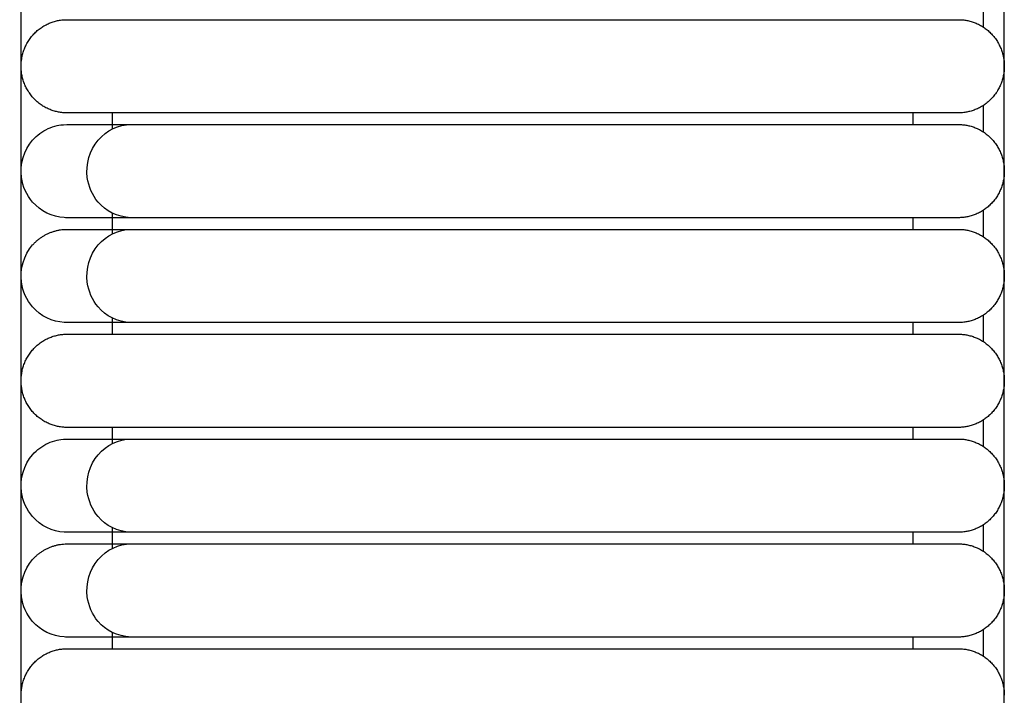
# Model space of a CAD drawing. Header units: millimetres. Extents: x -31695 to -19845, y -5614 to 7253.
# Tile 355 of 432: x -25814 to -25771, y 5231 to 5260. Entities that reach past the tile are written whole.
import ezdxf

# ---------------------------------------------------------------- set-up
doc = ezdxf.new("R2010")
doc.units = ezdxf.units.MM
doc.layers.add('2d', color=7, linetype='Continuous', true_color=0x000000)

msp = doc.modelspace()

# ---------------------------------------------------------------- linework, layer by layer
at = {"layer": '2d', "linetype": 'Continuous', "lineweight": -3}
for points, degree in [([(-25813.959, 4677.247), (-25813.959, 5052.785), (-25813.959, 5428.322)], 2), ([(-25771.146, 4697.546), (-25771.146, 5052.785), (-25771.146, 5408.023)], 2), ([(-25772.072, 5261.168), (-25772.072, 5260.789), (-25772.072, 5260.41), (-25772.072, 5260.031)], 3), ([(-25797.57, 5260.345), (-25788.838, 5260.345), (-25780.107, 5260.345)], 2), ([(-25809.977, 5255.585), (-25809.977, 5255.935), (-25809.977, 5256.286)], 2), ([(-25780.107, 5256.286), (-25788.838, 5256.286), (-25797.57, 5256.286)], 2), ([(-25775.129, 5256.286), (-25775.129, 5256.032), (-25775.129, 5255.778)], 2), ([(-25772.072, 5256.6), (-25772.072, 5256.222), (-25772.072, 5255.843), (-25772.072, 5255.463)], 3), ([(-25797.57, 5255.778), (-25788.838, 5255.778), (-25780.107, 5255.778)], 2), ([(-25772.072, 5252.033), (-25772.072, 5251.654), (-25772.072, 5251.275), (-25772.072, 5250.896)], 3), ([(-25811.974, 5251.718), (-25812.009, 5251.719), (-25812.043, 5251.72), (-25812.077, 5251.721)], 3), ([(-25811.967, 5251.718), (-25811.967, 5251.718), (-25811.967, 5251.718), (-25811.967, 5251.718)], 3), ([(-25811.676, 5251.718), (-25811.864, 5251.718), (-25811.962, 5251.718), (-25811.967, 5251.718)], 3), ([(-25809.977, 5251.018), (-25809.977, 5251.464), (-25809.977, 5251.91)], 2), ([(-25797.57, 5251.718), (-25798.436, 5251.718), (-25799.306, 5251.718), (-25800.158, 5251.718)], 3), ([(-25780.107, 5251.718), (-25788.838, 5251.718), (-25797.57, 5251.718)], 2), ([(-25775.129, 5251.718), (-25775.129, 5251.464), (-25775.129, 5251.211)], 2), ([(-25812.653, 5251.084), (-25812.609, 5251.099), (-25812.564, 5251.114), (-25812.52, 5251.129)], 3), ([(-25812.52, 5251.129), (-25812.475, 5251.141), (-25812.43, 5251.153), (-25812.385, 5251.164)], 3), ([(-25812.385, 5251.164), (-25812.339, 5251.173), (-25812.293, 5251.181), (-25812.247, 5251.19)], 3), ([(-25812.247, 5251.19), (-25812.201, 5251.195), (-25812.154, 5251.2), (-25812.108, 5251.205)], 3), ([(-25812.108, 5251.205), (-25812.061, 5251.207), (-25812.015, 5251.209), (-25811.968, 5251.211)], 3), ([(-25797.57, 5251.211), (-25788.838, 5251.211), (-25780.107, 5251.211)], 2), ([(-25813.359, 5250.633), (-25813.324, 5250.665), (-25813.29, 5250.697), (-25813.255, 5250.729)], 3), ([(-25813.255, 5250.729), (-25813.219, 5250.758), (-25813.182, 5250.787), (-25813.145, 5250.816)], 3), ([(-25813.145, 5250.816), (-25813.106, 5250.843), (-25813.068, 5250.87), (-25813.029, 5250.896)], 3), ([(-25813.029, 5250.896), (-25812.989, 5250.92), (-25812.948, 5250.944), (-25812.908, 5250.968)], 3), ([(-25812.908, 5250.968), (-25812.866, 5250.988), (-25812.824, 5251.009), (-25812.782, 5251.03)], 3), ([(-25812.782, 5251.03), (-25812.739, 5251.048), (-25812.696, 5251.066), (-25812.653, 5251.084)], 3), ([(-25813.456, 5250.53), (-25813.424, 5250.564), (-25813.391, 5250.599), (-25813.359, 5250.633)], 3), ([(-25809.977, 5246.643), (-25809.977, 5246.993), (-25809.977, 5247.343)], 2), ([(-25772.072, 5247.466), (-25772.072, 5247.087), (-25772.072, 5246.708), (-25772.072, 5246.328)], 3), ([(-25811.974, 5247.151), (-25812.009, 5247.152), (-25812.043, 5247.153), (-25812.077, 5247.154)], 3), ([(-25811.676, 5247.151), (-25811.864, 5247.151), (-25811.962, 5247.151), (-25811.967, 5247.151)], 3), ([(-25797.57, 5247.151), (-25798.436, 5247.151), (-25799.306, 5247.151), (-25800.158, 5247.151)], 3), ([(-25780.107, 5247.151), (-25788.838, 5247.151), (-25797.57, 5247.151)], 2), ([(-25775.129, 5247.151), (-25775.129, 5246.897), (-25775.129, 5246.643)], 2), ([(-25797.57, 5246.643), (-25788.838, 5246.643), (-25780.107, 5246.643)], 2), ([(-25809.977, 5242.076), (-25809.977, 5242.33), (-25809.977, 5242.583)], 2), ([(-25780.107, 5242.583), (-25788.838, 5242.583), (-25797.57, 5242.583)], 2), ([(-25775.129, 5242.583), (-25775.129, 5242.33), (-25775.129, 5242.076)], 2), ([(-25772.072, 5242.898), (-25772.072, 5242.52), (-25772.072, 5242.141), (-25772.072, 5241.761)], 3), ([(-25809.977, 5241.883), (-25809.977, 5241.98), (-25809.977, 5242.076)], 2), ([(-25797.57, 5242.076), (-25788.838, 5242.076), (-25780.107, 5242.076)], 2), ([(-25772.072, 5238.331), (-25772.072, 5237.952), (-25772.072, 5237.573), (-25772.072, 5237.194)], 3), ([(-25811.974, 5238.016), (-25812.009, 5238.017), (-25812.043, 5238.018), (-25812.077, 5238.019)], 3), ([(-25811.676, 5238.016), (-25811.864, 5238.016), (-25811.962, 5238.016), (-25811.967, 5238.016)], 3), ([(-25809.977, 5237.316), (-25809.977, 5237.762), (-25809.977, 5238.208)], 2), ([(-25797.57, 5238.016), (-25798.436, 5238.016), (-25799.306, 5238.016), (-25800.158, 5238.016)], 3), ([(-25780.107, 5238.016), (-25788.838, 5238.016), (-25797.57, 5238.016)], 2), ([(-25775.129, 5238.016), (-25775.129, 5237.762), (-25775.129, 5237.509)], 2), ([(-25812.653, 5237.382), (-25812.609, 5237.397), (-25812.564, 5237.412), (-25812.52, 5237.427)], 3), ([(-25812.52, 5237.427), (-25812.475, 5237.439), (-25812.43, 5237.45), (-25812.385, 5237.462)], 3), ([(-25812.385, 5237.462), (-25812.339, 5237.471), (-25812.293, 5237.479), (-25812.247, 5237.488)], 3), ([(-25812.247, 5237.488), (-25812.201, 5237.493), (-25812.154, 5237.498), (-25812.108, 5237.503)], 3), ([(-25812.108, 5237.503), (-25812.061, 5237.505), (-25812.015, 5237.507), (-25811.968, 5237.509)], 3), ([(-25797.57, 5237.509), (-25788.838, 5237.509), (-25780.107, 5237.509)], 2), ([(-25813.359, 5236.931), (-25813.324, 5236.963), (-25813.29, 5236.995), (-25813.255, 5237.027)], 3), ([(-25813.255, 5237.027), (-25813.219, 5237.056), (-25813.182, 5237.085), (-25813.145, 5237.114)], 3), ([(-25813.145, 5237.114), (-25813.106, 5237.141), (-25813.068, 5237.167), (-25813.029, 5237.194)], 3), ([(-25813.029, 5237.194), (-25812.989, 5237.218), (-25812.948, 5237.242), (-25812.908, 5237.265)], 3), ([(-25812.908, 5237.265), (-25812.866, 5237.286), (-25812.824, 5237.307), (-25812.782, 5237.328)], 3), ([(-25812.782, 5237.328), (-25812.739, 5237.346), (-25812.696, 5237.364), (-25812.653, 5237.382)], 3), ([(-25813.456, 5236.828), (-25813.424, 5236.862), (-25813.391, 5236.897), (-25813.359, 5236.931)], 3), ([(-25809.977, 5232.941), (-25809.977, 5233.291), (-25809.977, 5233.641)], 2), ([(-25772.072, 5233.764), (-25772.072, 5233.385), (-25772.072, 5233.006), (-25772.072, 5232.626)], 3), ([(-25811.974, 5233.449), (-25812.009, 5233.45), (-25812.043, 5233.451), (-25812.077, 5233.452)], 3), ([(-25811.676, 5233.449), (-25811.864, 5233.449), (-25811.962, 5233.449), (-25811.967, 5233.449)], 3), ([(-25797.57, 5233.449), (-25798.436, 5233.449), (-25799.306, 5233.449), (-25800.158, 5233.449)], 3), ([(-25780.107, 5233.449), (-25788.838, 5233.449), (-25797.57, 5233.449)], 2), ([(-25775.129, 5233.449), (-25775.129, 5233.195), (-25775.129, 5232.941)], 2), ([(-25797.57, 5232.941), (-25788.838, 5232.941), (-25780.107, 5232.941)], 2)]:
    msp.add_open_spline(points, degree=degree, dxfattribs=at)
for points, weights in [([(-25813.959, 5258.315), (-25813.959, 5260.345), (-25811.968, 5260.345)], [0.999999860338, 0.707106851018, 1]), ([(-25811.968, 5260.345), (-25811.968, 5260.345), (-25809.161, 5260.345)], [1, 0.951503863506, 0.919067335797]), ([(-25773.137, 5260.345), (-25771.146, 5260.345), (-25771.146, 5258.315)], [1, 0.707106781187, 1]), ([(-25811.968, 5256.286), (-25813.959, 5256.286), (-25813.959, 5258.315)], [0.999999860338, 0.707106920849, 0.999999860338]), ([(-25771.146, 5258.315), (-25771.146, 5256.286), (-25773.137, 5256.286)], [1, 0.707106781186, 1]), ([(-25809.161, 5256.286), (-25811.968, 5256.286), (-25811.968, 5256.286)], [0.919067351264, 0.951503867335, 0.999999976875]), ([(-25773.137, 5255.778), (-25771.146, 5255.778), (-25771.146, 5253.748)], [0.999999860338, 0.707106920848, 0.999999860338]), ([(-25771.146, 5253.748), (-25771.146, 5251.718), (-25773.137, 5251.718)], [0.999999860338, 0.707106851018, 1]), ([(-25773.137, 5251.211), (-25771.146, 5251.211), (-25771.146, 5249.181)], [1, 0.707106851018, 0.999999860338]), ([(-25813.959, 5244.613), (-25813.959, 5246.643), (-25811.968, 5246.643)], [0.999999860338, 0.707106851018, 1]), ([(-25811.968, 5246.643), (-25811.968, 5246.643), (-25809.161, 5246.643)], [1, 0.951503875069, 0.919067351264]), ([(-25773.137, 5246.643), (-25771.146, 5246.643), (-25771.146, 5244.613)], [0.999999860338, 0.707106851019, 1]), ([(-25811.968, 5242.583), (-25813.959, 5242.583), (-25813.959, 5244.613)], [1, 0.707106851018, 0.999999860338]), ([(-25771.146, 5244.613), (-25771.146, 5242.583), (-25773.137, 5242.583)], [1, 0.707106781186, 1]), ([(-25809.161, 5242.583), (-25811.968, 5242.583), (-25811.968, 5242.583)], [0.919067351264, 0.951503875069, 1]), ([(-25773.137, 5242.076), (-25771.146, 5242.076), (-25771.146, 5240.046)], [0.999999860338, 0.707106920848, 0.999999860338]), ([(-25771.146, 5240.046), (-25771.146, 5238.016), (-25773.137, 5238.016)], [0.999999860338, 0.707106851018, 1]), ([(-25773.137, 5237.509), (-25771.146, 5237.509), (-25771.146, 5235.479)], [0.999999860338, 0.707106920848, 0.999999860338]), ([(-25771.146, 5235.479), (-25771.146, 5233.449), (-25773.137, 5233.449)], [0.999999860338, 0.707106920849, 0.999999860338]), ([(-25813.959, 5230.911), (-25813.959, 5232.941), (-25811.968, 5232.941)], [0.999999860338, 0.707106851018, 1]), ([(-25811.968, 5232.941), (-25811.968, 5232.941), (-25809.161, 5232.941)], [1, 0.951503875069, 0.919067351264]), ([(-25773.137, 5232.941), (-25771.146, 5232.941), (-25771.146, 5230.911)], [1, 0.707106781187, 1])]:
    msp.add_rational_spline(points, weights, degree=2, dxfattribs=at)
for points, weights, knots in [([(-25809.161, 5260.345), (-25808.359, 5260.345), (-25806.018, 5260.345), (-25802.519, 5260.345), (-25797.57, 5260.345)], [0.919067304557, 0.853553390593, 0.853553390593, 0.853553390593, 1], [11.328464, 11.328464, 11.328464, 11.993374, 11.993374, 12.987487, 12.987487, 12.987487]), ([(-25780.107, 5260.345), (-25777.22, 5260.345), (-25775.179, 5260.345), (-25773.137, 5260.345), (-25773.137, 5260.345)], [1, 0.853553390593, 0.853553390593, 0.853553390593, 1], [14.741392, 14.741392, 14.741392, 15.321291, 15.321291, 15.90119, 15.90119, 15.90119]), ([(-25797.57, 5256.286), (-25802.519, 5256.286), (-25806.018, 5256.286), (-25808.359, 5256.286), (-25809.161, 5256.286)], [1, 0.853553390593, 0.853553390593, 0.853553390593, 0.919067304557], [20.699849, 20.699849, 20.699849, 21.693962, 21.693962, 22.358871, 22.358871, 22.358871]), ([(-25773.137, 5256.286), (-25773.137, 5256.286), (-25775.179, 5256.286), (-25777.22, 5256.286), (-25780.107, 5256.286)], [0.999999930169, 0.853553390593, 0.853553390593, 0.853553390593, 1], [17.786146, 17.786146, 17.786146, 18.366045, 18.366045, 18.945944, 18.945944, 18.945944]), ([(-25780.107, 5255.778), (-25777.22, 5255.778), (-25775.179, 5255.778), (-25773.137, 5255.778), (-25773.137, 5255.778)], [1, 0.853553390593, 0.853553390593, 0.853553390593, 1], [19.599792, 19.599792, 19.599792, 20.179691, 20.179691, 20.75959, 20.75959, 20.75959]), ([(-25773.137, 5251.718), (-25773.137, 5251.718), (-25775.179, 5251.718), (-25777.22, 5251.718), (-25780.107, 5251.718)], [1, 0.853553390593, 0.853553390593, 0.853553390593, 1], [22.644545, 22.644545, 22.644545, 23.224444, 23.224444, 23.804343, 23.804343, 23.804343]), ([(-25780.107, 5251.211), (-25777.22, 5251.211), (-25775.179, 5251.211), (-25773.137, 5251.211), (-25773.137, 5251.211)], [1, 0.853553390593, 0.853553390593, 0.853553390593, 0.999999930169], [31.430453, 31.430453, 31.430453, 32.010352, 32.010352, 32.590251, 32.590251, 32.590251]), ([(-25771.146, 5249.181), (-25771.146, 5248.34), (-25771.729, 5247.745), (-25772.312, 5247.151), (-25773.137, 5247.151)], [1, 0.853553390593, 0.853553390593, 0.853553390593, 1], [34.1610469, 34.1610469, 34.1610469, 34.3267323, 34.3267323, 34.4924177, 34.4924177, 34.4924177]), ([(-25773.137, 5247.151), (-25773.137, 5247.151), (-25775.179, 5247.151), (-25777.22, 5247.151), (-25780.107, 5247.151)], [1, 0.853553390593, 0.853553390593, 0.853553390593, 1], [34.492418, 34.492418, 34.492418, 35.072317, 35.072317, 35.652216, 35.652216, 35.652216]), ([(-25809.161, 5246.643), (-25808.359, 5246.643), (-25806.018, 5246.643), (-25802.519, 5246.643), (-25797.57, 5246.643)], [0.919067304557, 0.853553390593, 0.853553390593, 0.853553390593, 1], [11.328464, 11.328464, 11.328464, 11.993374, 11.993374, 12.987487, 12.987487, 12.987487]), ([(-25780.107, 5246.643), (-25777.22, 5246.643), (-25775.179, 5246.643), (-25773.137, 5246.643), (-25773.137, 5246.643)], [0.999999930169, 0.853553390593, 0.853553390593, 0.853553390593, 0.999999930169], [14.741392, 14.741392, 14.741392, 15.321291, 15.321291, 15.90119, 15.90119, 15.90119]), ([(-25797.57, 5242.583), (-25802.519, 5242.583), (-25806.018, 5242.583), (-25808.359, 5242.583), (-25809.161, 5242.583)], [1, 0.853553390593, 0.853553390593, 0.853553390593, 0.919067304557], [20.699849, 20.699849, 20.699849, 21.693962, 21.693962, 22.358871, 22.358871, 22.358871]), ([(-25773.137, 5242.583), (-25773.137, 5242.583), (-25775.179, 5242.583), (-25777.22, 5242.583), (-25780.107, 5242.583)], [1, 0.853553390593, 0.853553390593, 0.853553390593, 1], [17.786146, 17.786146, 17.786146, 18.366045, 18.366045, 18.945944, 18.945944, 18.945944]), ([(-25780.107, 5242.076), (-25777.22, 5242.076), (-25775.179, 5242.076), (-25773.137, 5242.076), (-25773.137, 5242.076)], [1, 0.853553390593, 0.853553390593, 0.853553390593, 1], [19.599792, 19.599792, 19.599792, 20.179691, 20.179691, 20.75959, 20.75959, 20.75959]), ([(-25773.137, 5238.016), (-25773.137, 5238.016), (-25775.179, 5238.016), (-25777.22, 5238.016), (-25780.107, 5238.016)], [1, 0.853553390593, 0.853553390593, 0.853553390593, 1], [22.644545, 22.644545, 22.644545, 23.224444, 23.224444, 23.804343, 23.804343, 23.804343]), ([(-25780.107, 5237.509), (-25777.22, 5237.509), (-25775.179, 5237.509), (-25773.137, 5237.509), (-25773.137, 5237.509)], [1, 0.853553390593, 0.853553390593, 0.853553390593, 1], [31.430453, 31.430453, 31.430453, 32.010352, 32.010352, 32.590251, 32.590251, 32.590251]), ([(-25773.137, 5233.449), (-25773.137, 5233.449), (-25775.179, 5233.449), (-25777.22, 5233.449), (-25780.107, 5233.449)], [1, 0.853553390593, 0.853553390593, 0.853553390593, 1], [34.475206, 34.475206, 34.475206, 35.055105, 35.055105, 35.635004, 35.635004, 35.635004]), ([(-25809.161, 5232.941), (-25808.359, 5232.941), (-25806.018, 5232.941), (-25802.519, 5232.941), (-25797.57, 5232.941)], [0.919067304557, 0.853553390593, 0.853553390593, 0.853553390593, 1], [11.328464, 11.328464, 11.328464, 11.993374, 11.993374, 12.987487, 12.987487, 12.987487]), ([(-25780.107, 5232.941), (-25777.22, 5232.941), (-25775.179, 5232.941), (-25773.137, 5232.941), (-25773.137, 5232.941)], [1, 0.853553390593, 0.853553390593, 0.853553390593, 1], [14.741392, 14.741392, 14.741392, 15.321291, 15.321291, 15.90119, 15.90119, 15.90119])]:
    msp.add_rational_spline(points, weights, degree=2, knots=knots, dxfattribs=at)
for points, knots in [([(-25812.077, 5251.721), (-25812.601, 5251.75), (-25813.11, 5252.001), (-25813.458, 5252.401), (-25813.717, 5252.699), (-25813.887, 5253.076), (-25813.941, 5253.47), (-25814.019, 5254.05), (-25813.837, 5254.66), (-25813.456, 5255.097), (-25813.27, 5255.311), (-25813.038, 5255.481), (-25812.655, 5255.656), (-25812.521, 5255.701), (-25812.293, 5255.752), (-25812.201, 5255.766), (-25811.968, 5255.778)], [13.4536647, 13.4536647, 13.4536647, 13.4536647, 13.6698231, 13.6698231, 13.6698231, 13.8288406, 13.8288406, 13.8288406, 14.0662899, 14.0662899, 14.0662899, 14.1797667, 14.1797667, 14.2364823, 14.2364823, 14.2742571, 14.2742571, 14.2742571, 14.2742571]), ([(-25811.968, 5255.778), (-25811.954, 5255.778), (-25811.857, 5255.778), (-25811.669, 5255.778), (-25811.481, 5255.778), (-25811.204, 5255.778), (-25810.835, 5255.778), (-25810.402, 5255.778), (-25809.844, 5255.778), (-25809.161, 5255.778)], [14.274257, 14.274257, 14.274257, 14.274257, 14.962807, 14.962807, 14.962807, 15.661498, 15.661498, 15.661498, 16.489364, 16.489364, 16.489364, 16.489364]), ([(-25809.176, 5251.718), (-25809.775, 5251.75), (-25810.269, 5252.001), (-25810.607, 5252.401), (-25810.858, 5252.699), (-25811.023, 5253.076), (-25811.075, 5253.47), (-25811.151, 5254.05), (-25810.975, 5254.66), (-25810.605, 5255.097), (-25810.244, 5255.524), (-25809.705, 5255.778), (-25809.161, 5255.778)], [0.0014909, 0.0014909, 0.0014909, 0.0014909, 0.1660925, 0.1660925, 0.1660925, 0.287182, 0.287182, 0.287182, 0.4679963, 0.4679963, 0.4679963, 0.6442032, 0.6442032, 0.6442032, 0.6442032]), ([(-25809.161, 5255.778), (-25809.014, 5255.778), (-25808.823, 5255.778), (-25808.591, 5255.778), (-25807.988, 5255.778), (-25807.125, 5255.778), (-25806.134, 5255.778), (-25805.082, 5255.778), (-25803.775, 5255.778), (-25802.28, 5255.778), (-25800.789, 5255.778), (-25799.173, 5255.778), (-25797.57, 5255.778)], [16.489364, 16.489364, 16.489364, 16.489364, 16.643777, 16.643777, 16.643777, 17.027624, 17.027624, 17.027624, 17.430856, 17.430856, 17.430856, 17.845886, 17.845886, 17.845886, 17.845886]), ([(-25809.169, 5251.718), (-25809.851, 5251.718), (-25810.41, 5251.718), (-25810.843, 5251.718), (-25811.211, 5251.718), (-25811.489, 5251.718), (-25811.676, 5251.718)], [1.601269, 1.601269, 1.601269, 1.601269, 2.483847, 2.483847, 2.483847, 3.228714, 3.228714, 3.228714, 3.228714]), ([(-25797.57, 5251.718), (-25799.174, 5251.718), (-25800.791, 5251.718), (-25802.283, 5251.718), (-25803.779, 5251.718), (-25805.086, 5251.718), (-25806.139, 5251.718), (-25807.131, 5251.718), (-25807.994, 5251.718), (-25808.598, 5251.718), (-25808.83, 5251.718), (-25809.021, 5251.718), (-25809.169, 5251.718)], [0, 0, 0, 0, 0.489921, 0.489921, 0.489921, 0.9659, 0.9659, 0.9659, 1.418993, 1.418993, 1.418993, 1.601269, 1.601269, 1.601269, 1.601269]), ([(-25811.968, 5251.211), (-25811.954, 5251.211), (-25811.857, 5251.211), (-25811.669, 5251.211), (-25811.481, 5251.211), (-25811.204, 5251.211), (-25810.835, 5251.211), (-25810.402, 5251.211), (-25809.844, 5251.211), (-25809.161, 5251.211)], [26.104918, 26.104918, 26.104918, 26.104918, 26.793468, 26.793468, 26.793468, 27.492159, 27.492159, 27.492159, 28.320025, 28.320025, 28.320025, 28.320025]), ([(-25809.176, 5247.151), (-25809.775, 5247.183), (-25810.269, 5247.433), (-25810.607, 5247.834), (-25810.858, 5248.132), (-25811.023, 5248.509), (-25811.075, 5248.903), (-25811.151, 5249.482), (-25810.975, 5250.093), (-25810.605, 5250.53), (-25810.244, 5250.957), (-25809.705, 5251.211), (-25809.161, 5251.211)], [0.0014909, 0.0014909, 0.0014909, 0.0014909, 0.1660925, 0.1660925, 0.1660925, 0.287182, 0.287182, 0.287182, 0.4679963, 0.4679963, 0.4679963, 0.6442032, 0.6442032, 0.6442032, 0.6442032]), ([(-25809.161, 5251.211), (-25809.014, 5251.211), (-25808.823, 5251.211), (-25808.591, 5251.211), (-25807.988, 5251.211), (-25807.125, 5251.211), (-25806.134, 5251.211), (-25805.082, 5251.211), (-25803.775, 5251.211), (-25802.28, 5251.211), (-25800.789, 5251.211), (-25799.173, 5251.211), (-25797.57, 5251.211)], [28.320025, 28.320025, 28.320025, 28.320025, 28.474438, 28.474438, 28.474438, 28.858285, 28.858285, 28.858285, 29.261517, 29.261517, 29.261517, 29.676547, 29.676547, 29.676547, 29.676547]), ([(-25812.077, 5247.154), (-25812.601, 5247.183), (-25813.11, 5247.433), (-25813.458, 5247.834), (-25813.717, 5248.132), (-25813.887, 5248.509), (-25813.941, 5248.903), (-25814.019, 5249.482), (-25813.837, 5250.093), (-25813.456, 5250.53)], [13.1598797, 13.1598797, 13.1598797, 13.1598797, 13.3283919, 13.3283919, 13.3283919, 13.4523584, 13.4523584, 13.4523584, 13.6374685, 13.6374685, 13.6374685, 13.6374685]), ([(-25809.169, 5247.151), (-25809.851, 5247.151), (-25810.41, 5247.151), (-25810.843, 5247.151), (-25811.211, 5247.151), (-25811.489, 5247.151), (-25811.676, 5247.151)], [1.601269, 1.601269, 1.601269, 1.601269, 2.483847, 2.483847, 2.483847, 3.228714, 3.228714, 3.228714, 3.228714]), ([(-25797.57, 5247.151), (-25799.174, 5247.151), (-25800.791, 5247.151), (-25802.283, 5247.151), (-25803.779, 5247.151), (-25805.086, 5247.151), (-25806.139, 5247.151), (-25807.131, 5247.151), (-25807.994, 5247.151), (-25808.598, 5247.151), (-25808.83, 5247.151), (-25809.021, 5247.151), (-25809.169, 5247.151)], [0, 0, 0, 0, 0.489921, 0.489921, 0.489921, 0.9659, 0.9659, 0.9659, 1.418993, 1.418993, 1.418993, 1.601269, 1.601269, 1.601269, 1.601269]), ([(-25812.077, 5238.019), (-25812.601, 5238.048), (-25813.11, 5238.299), (-25813.458, 5238.699), (-25813.717, 5238.997), (-25813.887, 5239.374), (-25813.941, 5239.768), (-25814.019, 5240.348), (-25813.837, 5240.958), (-25813.456, 5241.395), (-25813.27, 5241.609), (-25813.038, 5241.779), (-25812.655, 5241.954), (-25812.521, 5241.999), (-25812.293, 5242.05), (-25812.201, 5242.064), (-25811.968, 5242.076)], [13.4536647, 13.4536647, 13.4536647, 13.4536647, 13.6698231, 13.6698231, 13.6698231, 13.8288406, 13.8288406, 13.8288406, 14.0662899, 14.0662899, 14.0662899, 14.1797667, 14.1797667, 14.2364823, 14.2364823, 14.2742571, 14.2742571, 14.2742571, 14.2742571]), ([(-25811.968, 5242.076), (-25811.954, 5242.076), (-25811.857, 5242.076), (-25811.669, 5242.076), (-25811.481, 5242.076), (-25811.204, 5242.076), (-25810.835, 5242.076), (-25810.402, 5242.076), (-25809.844, 5242.076), (-25809.161, 5242.076)], [14.274257, 14.274257, 14.274257, 14.274257, 14.962807, 14.962807, 14.962807, 15.661498, 15.661498, 15.661498, 16.489364, 16.489364, 16.489364, 16.489364]), ([(-25809.169, 5238.016), (-25809.775, 5238.048), (-25810.269, 5238.299), (-25810.607, 5238.699), (-25810.858, 5238.997), (-25811.023, 5239.374), (-25811.075, 5239.768), (-25811.151, 5240.348), (-25810.975, 5240.958), (-25810.605, 5241.395), (-25810.244, 5241.822), (-25809.705, 5242.076), (-25809.161, 5242.076)], [1.6012688, 1.6012688, 1.6012688, 1.6012688, 1.7660611, 1.7660611, 1.7660611, 1.887291, 1.887291, 1.887291, 2.0683148, 2.0683148, 2.0683148, 2.2447259, 2.2447259, 2.2447259, 2.2447259]), ([(-25809.161, 5242.076), (-25809.014, 5242.076), (-25808.823, 5242.076), (-25808.591, 5242.076), (-25807.988, 5242.076), (-25807.125, 5242.076), (-25806.134, 5242.076), (-25805.082, 5242.076), (-25803.775, 5242.076), (-25802.28, 5242.076), (-25800.789, 5242.076), (-25799.173, 5242.076), (-25797.57, 5242.076)], [16.489364, 16.489364, 16.489364, 16.489364, 16.643777, 16.643777, 16.643777, 17.027624, 17.027624, 17.027624, 17.430856, 17.430856, 17.430856, 17.845886, 17.845886, 17.845886, 17.845886]), ([(-25809.169, 5238.016), (-25809.851, 5238.016), (-25810.41, 5238.016), (-25810.843, 5238.016), (-25811.211, 5238.016), (-25811.489, 5238.016), (-25811.676, 5238.016)], [0, 0, 0, 0, 0.882578, 0.882578, 0.882578, 1.627446, 1.627446, 1.627446, 1.627446]), ([(-25797.57, 5238.016), (-25799.174, 5238.016), (-25800.791, 5238.016), (-25802.283, 5238.016), (-25803.779, 5238.016), (-25805.086, 5238.016), (-25806.139, 5238.016), (-25807.131, 5238.016), (-25807.994, 5238.016), (-25808.598, 5238.016), (-25808.83, 5238.016), (-25809.021, 5238.016), (-25809.169, 5238.016)], [0, 0, 0, 0, 0.489921, 0.489921, 0.489921, 0.9659, 0.9659, 0.9659, 1.418992, 1.418992, 1.418992, 1.601269, 1.601269, 1.601269, 1.601269]), ([(-25811.968, 5237.509), (-25811.954, 5237.509), (-25811.857, 5237.509), (-25811.669, 5237.509), (-25811.481, 5237.509), (-25811.204, 5237.509), (-25810.835, 5237.509), (-25810.402, 5237.509), (-25809.844, 5237.509), (-25809.161, 5237.509)], [26.104918, 26.104918, 26.104918, 26.104918, 26.793468, 26.793468, 26.793468, 27.492159, 27.492159, 27.492159, 28.320025, 28.320025, 28.320025, 28.320025]), ([(-25809.169, 5233.449), (-25809.775, 5233.481), (-25810.269, 5233.731), (-25810.607, 5234.132), (-25810.858, 5234.429), (-25811.023, 5234.806), (-25811.075, 5235.201), (-25811.151, 5235.78), (-25810.975, 5236.391), (-25810.605, 5236.828), (-25810.244, 5237.255), (-25809.705, 5237.509), (-25809.161, 5237.509)], [0.0007461, 0.0007461, 0.0007461, 0.0007461, 0.1655384, 0.1655384, 0.1655384, 0.2867683, 0.2867683, 0.2867683, 0.4677921, 0.4677921, 0.4677921, 0.6442032, 0.6442032, 0.6442032, 0.6442032]), ([(-25809.161, 5237.509), (-25809.014, 5237.509), (-25808.823, 5237.509), (-25808.591, 5237.509), (-25807.988, 5237.509), (-25807.125, 5237.509), (-25806.134, 5237.509), (-25805.082, 5237.509), (-25803.775, 5237.509), (-25802.28, 5237.509), (-25800.789, 5237.509), (-25799.173, 5237.509), (-25797.57, 5237.509)], [28.320025, 28.320025, 28.320025, 28.320025, 28.474438, 28.474438, 28.474438, 28.858285, 28.858285, 28.858285, 29.261517, 29.261517, 29.261517, 29.676547, 29.676547, 29.676547, 29.676547]), ([(-25812.077, 5233.452), (-25812.601, 5233.481), (-25813.11, 5233.731), (-25813.458, 5234.132), (-25813.717, 5234.429), (-25813.887, 5234.806), (-25813.941, 5235.201), (-25814.019, 5235.78), (-25813.837, 5236.391), (-25813.456, 5236.828)], [13.1599027, 13.1599027, 13.1599027, 13.1599027, 13.3284147, 13.3284147, 13.3284147, 13.4523809, 13.4523809, 13.4523809, 13.6374907, 13.6374907, 13.6374907, 13.6374907]), ([(-25809.169, 5233.449), (-25809.851, 5233.449), (-25810.41, 5233.449), (-25810.843, 5233.449), (-25811.211, 5233.449), (-25811.489, 5233.449), (-25811.676, 5233.449)], [1.601269, 1.601269, 1.601269, 1.601269, 2.483847, 2.483847, 2.483847, 3.228714, 3.228714, 3.228714, 3.228714]), ([(-25797.57, 5233.449), (-25799.174, 5233.449), (-25800.791, 5233.449), (-25802.283, 5233.449), (-25803.779, 5233.449), (-25805.086, 5233.449), (-25806.139, 5233.449), (-25807.131, 5233.449), (-25807.994, 5233.449), (-25808.598, 5233.449), (-25808.83, 5233.449), (-25809.021, 5233.449), (-25809.169, 5233.449)], [0, 0, 0, 0, 0.489921, 0.489921, 0.489921, 0.9659, 0.9659, 0.9659, 1.418993, 1.418993, 1.418993, 1.601269, 1.601269, 1.601269, 1.601269])]:
    msp.add_open_spline(points, degree=3, knots=knots, dxfattribs=at)

doc.saveas('drawing.dxf')
